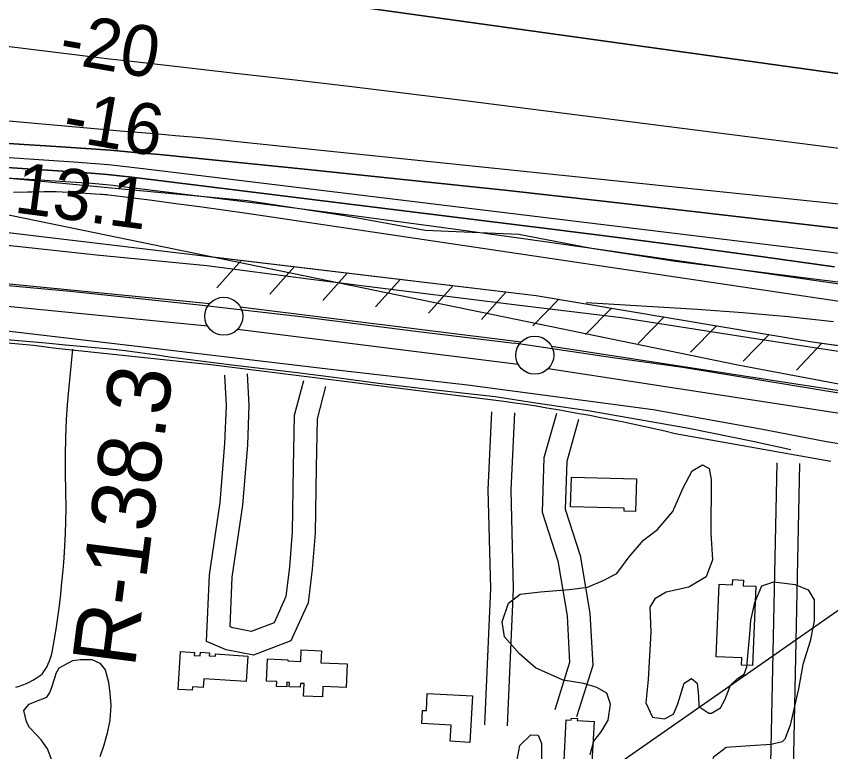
# Model space of a CAD drawing. Extents: x 3508733 to 3546731, y 546897 to 572481.
# Drawn here: x 3524246 to 3525316, y 562766 to 563733 of the extents above; entities that cross this region are included whole.
import ezdxf

# ---------------------------------------------------------------- set-up
doc = ezdxf.new("R2010")
doc.units = 0
for name, color, linetype in [('V-BLDG-OTLN', 7, 'Continuous'), ('V-FLOD-BASE', 7, 'Continuous'), ('V-LEVE-TOET', 7, 'Continuous'), ('V-RIVR-EDGE', 7, 'Continuous'), ('V-RIVR-FERY', 7, 'Continuous'), ('V-RIVR-RANG', 7, 'Continuous'), ('V-RIVR-RANG-IDEN', 7, 'Continuous'), ('V-ROAD-CNTR', 7, 'Continuous'), ('V-RRAP-FSHR', 7, 'Continuous'), ('V-SITE-VEGE', 7, 'Continuous'), ('V-SURV-LINE', 7, 'Continuous'), ('V-TOPO-DPTH', 7, 'Continuous'), ('V-TOPO-MINR', 7, 'Continuous'), ('V-TOPO-SHOR', 7, 'Continuous'), ('V-TOPO-WATR', 7, 'Continuous')]:
    doc.layers.add(name, color=color, linetype=linetype)

msp = doc.modelspace()

# ---------------------------------------------------------------- linework, layer by layer
at = {"layer": 'V-BLDG-OTLN'}
for points in [[(3524975, 563127.2), (3525060.5, 563124.8), (3525059.3, 563082), (3525044, 563082.5), (3525044.1, 563086.2), (3524973.9, 563088.2)], [(3525165.1, 562891), (3525169.2, 562986.3), (3525186.5, 562985.6), (3525186.8, 562992.4), (3525201, 562991.8), (3525200.7, 562984.4), (3525217, 562983.7), (3525212.6, 562879.4), (3525198.2, 562880), (3525198.6, 562889.6)], [(3524549.7, 562892), (3524547.6, 562858.5), (3524492.1, 562861.9), (3524491.4, 562850.8), (3524477.1, 562851.7), (3524476.8, 562847), (3524458.3, 562848.2), (3524461.4, 562898), (3524479.8, 562896.8), (3524479.5, 562892.6), (3524487.4, 562892.1), (3524487.7, 562896.9), (3524499.5, 562896.1), (3524499.2, 562892.1), (3524507.3, 562891.6), (3524507.5, 562894.7)], [(3524575.7, 562888.2), (3524602.6, 562887), (3524602.5, 562885.6), (3524619.4, 562884.9), (3524620.1, 562900), (3524646.6, 562898.8), (3524645.9, 562883.2), (3524680.3, 562881.7), (3524678.9, 562850.4), (3524648.5, 562851.8), (3524647.9, 562838.3), (3524623, 562839.4), (3524623.8, 562855.7), (3524618.9, 562855.9), (3524618.7, 562850.9), (3524604.1, 562851.6), (3524604.4, 562857.4), (3524601.2, 562857.6), (3524601, 562851.3), (3524587.6, 562851.9), (3524587.9, 562858.3), (3524574.4, 562858.9)], [(3524785.6, 562842.8), (3524844.9, 562839.6), (3524841.6, 562778.5), (3524815.8, 562779.9), (3524817, 562801.3), (3524778.5, 562803.4), (3524779.4, 562820.6), (3524784.4, 562820.3)], [(3524964.9, 562745.9), (3524968.1, 562808), (3524974.8, 562807.7), (3524974.9, 562810.3), (3524982.8, 562809.9), (3524982.6, 562807.2), (3525004.7, 562806.1), (3525001.5, 562744)]]:
    msp.add_lwpolyline(points, close=True, dxfattribs=at)
at = {"layer": 'V-FLOD-BASE'}
for points in [[(3524167.5, 563385), (3524316.6, 563371.4), (3524486, 563353.5), (3524623.2, 563337.5), (3524766.6, 563319.1), (3524899.6, 563302.9)], [(3525888.4, 563123.6), (3525831.1, 563143.4), (3525780.5, 563163.1), (3525761.4, 563168.1), (3525723.8, 563174.6), (3525638.9, 563187.8), (3525459.7, 563217), (3525329, 563236.9), (3525121.1, 563271.2), (3525029.4, 563283.8), (3524899.6, 563302.9)]]:
    msp.add_lwpolyline(points, dxfattribs=at)
at = {"layer": 'V-LEVE-TOET'}
for points in [[(3524197.6, 563435.8), (3524351, 563419), (3524496, 563405.1), (3524629.4, 563387.7), (3524762.2, 563370.9), (3524903.3, 563353.4)], [(3524903.3, 563353.4), (3525040.9, 563336.9), (3525222.2, 563308.4), (3525419.9, 563278.3)], [(3524838.6, 563248), (3524647.4, 563270), (3524430.2, 563295.6), (3524214.6, 563321.2)], [(3525460.5, 563149.4), (3525310, 563173.6), (3525223.8, 563190.2), (3525082.2, 563215.6), (3524838.6, 563248)]]:
    msp.add_lwpolyline(points, dxfattribs=at)
at = {"layer": 'V-RIVR-EDGE'}
for points in [[(3524162.8, 563526.8), (3524393.9, 563505.2), (3524549.3, 563490.4), (3524677.1, 563470.9), (3524782.7, 563451.4), (3524905.8, 563446.3), (3525001.2, 563428.1), (3525111.6, 563411)], [(3525111.6, 563411), (3525286.3, 563388.3), (3525381.7, 563376.7)]]:
    msp.add_lwpolyline(points, dxfattribs=at)
at = {"layer": 'V-RIVR-FERY'}
msp.add_lwpolyline([(3524970.1, 562704.4), (3528560.1, 565210.4)], dxfattribs=at)
at = {"layer": 'V-ROAD-CNTR'}
for points in [[(3524245.3, 562851.1), (3524250, 562852.5), (3524254.5, 562854.1), (3524259, 562855.9), (3524263.4, 562858), (3524267.6, 562860.2), (3524271.8, 562862.7), (3524275.9, 562865.4), (3524279.8, 562868.2), (3524282.1, 562871.5), (3524284.2, 562874.8), (3524286.1, 562878.3), (3524287.8, 562881.9), (3524289.4, 562885.5), (3524290.7, 562889.3), (3524291.9, 562893.1), (3524292.8, 562897), (3524295.6, 562912.1), (3524298.1, 562927.3), (3524300.3, 562942.6), (3524302.4, 562957.8), (3524304.1, 562973.1), (3524305.7, 562988.5), (3524307.2, 563004.6), (3524308.5, 563020.7), (3524309.5, 563036.9), (3524310.3, 563053.1), (3524310.8, 563069.2), (3524311.1, 563085.4), (3524310.7, 563108.9), (3524310.5, 563132.3), (3524310.5, 563155.7), (3524310.9, 563179.2), (3524311.5, 563202.6), (3524313, 563222.1), (3524314.8, 563241.5), (3524320.1, 563295)], [(3524886.2, 563226.5), (3524501.3, 563274.7), (3524297.9, 563296.2)], [(3524651.9, 563246.3), (3524640.8, 563203.8), (3524639.6, 563139.5), (3524638.2, 563053.6), (3524634.6, 563006.1), (3524629.3, 562961.9), (3524606.5, 562911.9), (3524557.2, 562893), (3524521.4, 562899.9), (3524495.6, 562910.9), (3524499.5, 562998.5), (3524513.4, 563093.5), (3524519.8, 563171.1), (3524521.8, 563221.1), (3524519.5, 563261.2)], [(3524622.9, 563253.8), (3524610.9, 563207.9), (3524609.6, 563140.1), (3524608.2, 563055), (3524604.7, 563009), (3524600, 562970.1), (3524584.3, 562935.6), (3524554.4, 562924.1), (3524530.2, 562928.8), (3524526.5, 562930.3), (3524529.4, 562995.6), (3524543.3, 563090.1), (3524549.7, 563169.3), (3524551.8, 563221.4), (3524549.5, 563262.9)], [(3524870, 563212.9), (3524865.2, 563110.9), (3524868.5, 562980.6), (3524860.7, 562801.5)], [(3524900, 563211.5), (3524895.2, 563110.5), (3524898.5, 562980.3), (3524890.7, 562800.2)], [(3524955.2, 563210.7), (3524938.9, 563152.2), (3524936.5, 563080.9), (3524957.1, 563016.9), (3524969.3, 562944.7), (3524972.6, 562883.4), (3524953, 562821.2)], [(3524984.1, 563202.6), (3524968.8, 563147.6), (3524966.7, 563085.1), (3524986.3, 563024.1), (3524999.2, 562948.1), (3525002.9, 562879.6), (3524981.6, 562812.2)], [(3525315.5, 563147.4), (3525111.4, 563184.1)], [(3525244.6, 563145.7), (3525222.9, 562106.2)], [(3525274.6, 563145.1), (3525252.9, 562105.6)]]:
    msp.add_lwpolyline(points, dxfattribs=at)
for centre, radius, start, end in [((3524170.1, 562377.6), 927.5, 82.079, 91.8281), ((3524530.1, 560714.9), 2536.7, 76.7534, 81.9301)]:
    msp.add_arc(centre, radius, start, end, dxfattribs=at)
at = {"layer": 'V-RRAP-FSHR'}
for p, q in [((3524541.7, 563412), (3524509.2, 563375.6)), ((3524611.2, 563403.7), (3524578.7, 563367.3)), ((3524680.7, 563395.4), (3524648.2, 563359)), ((3524750.3, 563387.1), (3524717.7, 563350.7)), ((3524819.8, 563378.8), (3524787.2, 563342.4)), ((3524889.3, 563370.5), (3524856.7, 563334.1)), ((3524958.6, 563360.8), (3524924.3, 563326)), ((3525027.6, 563349.2), (3524993.3, 563314.4)), ((3525096.6, 563337.6), (3525062.4, 563302.8)), ((3525165.7, 563326), (3525131.4, 563291.2)), ((3525234.7, 563314.4), (3525200.4, 563279.6)), ((3525303.8, 563303.2), (3525270.4, 563267.5))]:
    msp.add_line(p, q, dxfattribs=at)
for points in [[(3523475.5, 563626.1), (3524086.4, 563502.4), (3525193.3, 563274.6), (3526957.5, 562942.6), (3528202.6, 562690.4), (3529085.9, 562552.3), (3529836.5, 562463.4), (3529988.5, 562444.1), (3530121.4, 562433.3), (3530591.9, 562422.1), (3531229.9, 562384.2)], [(3523966.7, 563480.5), (3524928.8, 563365.8), (3525288.4, 563305.4), (3525871.3, 563221.9)], [(3524485.7, 563418.7), (3524928.8, 563365.8), (3525288.4, 563305.4), (3525363.7, 563294.6)]]:
    msp.add_lwpolyline(points, dxfattribs=at)
at = {"layer": 'V-SITE-VEGE'}
for points in [[(3524999.4, 562762.5), (3525004.3, 562780.3), (3525014.1, 562792.5), (3525023.1, 562807.5), (3525026.1, 562828.7), (3525021.4, 562843.1), (3525008.5, 562850.8), (3524991.4, 562855.8), (3524964, 562860.2), (3524927.9, 562876.3), (3524906.8, 562895), (3524887.2, 562917.1), (3524884, 562937), (3524892.4, 562961.6), (3524907.6, 562973.1), (3524934.4, 562976.3), (3524972.1, 562979.3), (3524996.1, 562982.5), (3525016.8, 562991.2), (3525034.7, 563000.6), (3525050.7, 563022.4), (3525069.4, 563044.1), (3525088, 563058.3), (3525108.1, 563082.1), (3525121.5, 563112.8), (3525133.4, 563135.3), (3525147.1, 563143.4), (3525156, 563138.5), (3525158.6, 563124.1), (3525157.9, 563053.5), (3525160.3, 563018.5), (3525151.8, 562996), (3525129.1, 562982.5), (3525099.5, 562976), (3525084.4, 562967.2), (3525078.1, 562956.3), (3525079.1, 562923.4), (3525075.7, 562861.1), (3525072.7, 562830.3), (3525081.4, 562811.7), (3525097.1, 562809.5), (3525108.9, 562815.5), (3525114.5, 562829.2), (3525123, 562856.5), (3525132.6, 562862.6), (3525140.1, 562856.3), (3525142, 562839.2), (3525142.5, 562825.5), (3525155.5, 562817.1), (3525158.9, 562817.1), (3525170.6, 562823.8), (3525176.9, 562835.4), (3525183.9, 562853.8), (3525192.9, 562862.6), (3525201.9, 562868), (3525205.4, 562877.6), (3525209.3, 562920.7), (3525210.8, 562938.5), (3525215.9, 562962.4), (3525225, 562984.3), (3525240.8, 562989.6), (3525268.9, 562985.9), (3525285.9, 562978.9), (3525294, 562965.8), (3525293.8, 562938.4), (3525288.7, 562911.7), (3525278.8, 562880.9)], [(3524255.8, 562820.3), (3524262.7, 562828.9), (3524268.8, 562831.2), (3524285.7, 562837.9), (3524289.5, 562843), (3524291.5, 562848.3), (3524296.9, 562864.7), (3524298.3, 562869.6), (3524301.9, 562876.3), (3524320, 562886.1), (3524329.5, 562887.2), (3524345.1, 562887.6), (3524355.6, 562882.8), (3524362.4, 562874), (3524366.7, 562857.7), (3524368.5, 562843.1), (3524370.1, 562827.1), (3524368.7, 562807.9), (3524365.2, 562790.6), (3524360.6, 562774.8), (3524355.3, 562759.3)], [(3525278.8, 562880.9), (3525273, 562848.8), (3525262.2, 562800.9), (3525255.2, 562782.5), (3525251.7, 562779.1), (3525237.3, 562775.8), (3525209.9, 562774.1), (3525178.3, 562771.6), (3525161, 562758.8), (3525158.8, 562741.7), (3525160.7, 562721.1), (3525153, 562710.9)], [(3524301.3, 562732.4), (3524286.7, 562770.1), (3524278.5, 562781.9), (3524272.5, 562788.5), (3524263.3, 562798.1), (3524259, 562805.4), (3524255.8, 562820.3)], [(3524900.5, 562739.5), (3524907, 562774.4), (3524921.5, 562788.6), (3524931.1, 562787.9), (3524935.8, 562776.9), (3524935.5, 562750.8)]]:
    msp.add_lwpolyline(points, dxfattribs=at)
at = {"layer": 'V-SURV-LINE'}
for points in [[(3524044.7, 563400), (3524499.9, 563355.3)], [(3524497, 563325.5), (3524041.8, 563370.1)], [(3524540, 563350.8), (3524908.8, 563304.7)], [(3524905.1, 563274.9), (3524536.3, 563321.1)], [(3524948.8, 563299.1), (3525449.1, 563222.1)], [(3525444.5, 563192.5), (3524944.3, 563269.5)]]:
    msp.add_lwpolyline(points, dxfattribs=at)
for centre in [(3524518.3, 563338.4), (3524926.8, 563287.3)]:
    msp.add_circle(centre, 25, dxfattribs=at)
at = {"layer": 'V-TOPO-DPTH'}
for points in [[(3527132.9, 563346), (3527030.4, 563368), (3526927.8, 563389.4), (3526765.4, 563422.3), (3526743.9, 563426.5), (3526722.4, 563430.7), (3526700.8, 563434.6), (3526679.3, 563438.5), (3526263.8, 563510.5), (3526143.9, 563531), (3526023.9, 563551.1), (3525903.8, 563570.5), (3525783.6, 563589.6), (3525572.8, 563622.3), (3525558, 563624.6), (3525543.1, 563626.8), (3525528.2, 563629), (3525513.4, 563631.1), (3524585.1, 563761)], [(3524585.1, 563761), (3525513.4, 563631.1), (3525528.2, 563629), (3525543.1, 563626.8), (3525558, 563624.6), (3525572.8, 563622.3), (3525783.6, 563589.6), (3525903.8, 563570.5), (3526023.9, 563551.1), (3526143.9, 563531), (3526263.8, 563510.5), (3526679.3, 563438.5), (3526700.8, 563434.6), (3526722.4, 563430.7), (3526743.9, 563426.5), (3526765.4, 563422.3), (3526927.8, 563389.4), (3527030.4, 563368), (3527132.9, 563346)], [(3524189.7, 563698.6), (3524254.7, 563690.8), (3524368, 563676.9), (3524376.3, 563675.9), (3524384.6, 563674.9), (3524392.9, 563674), (3524401.2, 563673), (3524533.7, 563658), (3524608.3, 563649.4), (3524682.8, 563640.6), (3524757.3, 563631.5), (3524831.8, 563622.2), (3525494.6, 563537.8)], [(3524189.7, 563698.6), (3524254.7, 563690.8), (3524368, 563676.9), (3524376.3, 563675.9), (3524384.6, 563674.9), (3524392.9, 563674), (3524401.2, 563673), (3524533.7, 563658), (3524608.3, 563649.4), (3524682.8, 563640.6), (3524757.3, 563631.5), (3524831.8, 563622.2), (3525494.6, 563537.8)], [(3525482.2, 563436), (3525146.2, 563475), (3525016.8, 563489.7), (3524887.4, 563504.1), (3524758, 563517.8), (3524628.5, 563531.1), (3524433.8, 563550.8), (3524401.6, 563553.8), (3524369.4, 563556.6), (3524337.1, 563559.1), (3524304.9, 563561.3), (3523827.2, 563591.5)], [(3523827.2, 563591.5), (3524304.9, 563561.3), (3524337.1, 563559.1), (3524369.4, 563556.6), (3524401.6, 563553.8), (3524433.8, 563550.8), (3524628.5, 563531.1), (3524758, 563517.8), (3524887.4, 563504.1), (3525016.8, 563489.7), (3525146.2, 563475), (3525482.2, 563436)], [(3525320.3, 563403.6), (3525226.8, 563416.6), (3525133.2, 563429.2), (3525039.6, 563441.4), (3524945.9, 563453.2), (3524397.3, 563521.1), (3524381.3, 563523), (3524365.3, 563524.7), (3524349.2, 563526), (3524333.1, 563527.3), (3524160.3, 563538.9)], [(3525320.3, 563403.6), (3525226.8, 563416.6), (3525133.2, 563429.2), (3525039.6, 563441.4), (3524945.9, 563453.2), (3524397.3, 563521.1), (3524381.3, 563523), (3524365.3, 563524.7), (3524349.2, 563526), (3524333.1, 563527.3), (3524160.3, 563538.9)], [(3524242, 563501.6), (3524260.6, 563502), (3524265.8, 563502.1), (3524281.9, 563502.3), (3524297.9, 563502.2), (3524313.9, 563501.7), (3524329.9, 563500.8), (3524356.3, 563499.1), (3524359.1, 563498.8), (3524361.9, 563498.6), (3524364.7, 563498.3), (3524367.5, 563498), (3524424.1, 563490.8), (3524455.2, 563486.7), (3524486.3, 563482.6), (3524517.4, 563478.2), (3524548.4, 563473.7), (3525468.7, 563337.3)]]:
    msp.add_lwpolyline(points, dxfattribs=at)
at = {"layer": 'V-TOPO-MINR'}
for points in [[(3524585.1, 563761), (3525513.4, 563631.1), (3525528.2, 563629), (3525543.1, 563626.8), (3525558, 563624.6), (3525572.8, 563622.3), (3525783.6, 563589.6), (3525903.8, 563570.5), (3526023.9, 563551.1), (3526143.9, 563531), (3526263.8, 563510.5), (3526679.3, 563438.5), (3526700.8, 563434.6), (3526722.4, 563430.7), (3526743.9, 563426.5), (3526765.4, 563422.3), (3526927.8, 563389.4), (3527030.4, 563368), (3527132.9, 563346)], [(3524189.7, 563698.6), (3524254.7, 563690.8), (3524368, 563676.9), (3524376.3, 563675.9), (3524384.6, 563674.9), (3524392.9, 563674), (3524401.2, 563673), (3524533.7, 563658), (3524608.3, 563649.4), (3524682.8, 563640.6), (3524757.3, 563631.5), (3524831.8, 563622.2), (3525494.6, 563537.8)], [(3524220.5, 563596.4), (3524363.4, 563583.8), (3524368.1, 563583.4), (3524372.8, 563583), (3524377.4, 563582.6), (3524382.1, 563582.2), (3524427.4, 563578.5), (3524454.7, 563576.1), (3524482, 563573.6), (3524509.2, 563571), (3524536.5, 563568.3), (3525453, 563472.9)], [(3523827.2, 563591.5), (3524304.9, 563561.3), (3524337.1, 563559.1), (3524369.4, 563556.6), (3524401.6, 563553.8), (3524433.8, 563550.8), (3524628.5, 563531.1), (3524758, 563517.8), (3524887.4, 563504.1), (3525016.8, 563489.7), (3525146.2, 563475), (3525482.2, 563436)], [(3524039.4, 563560.3), (3524321.5, 563541.4), (3524344.2, 563539.7), (3524366.9, 563537.7), (3524389.6, 563535.4), (3524412.2, 563532.8), (3525495.5, 563400.7)], [(3524201.8, 563521.9), (3524255.8, 563519.1), (3524344.7, 563513.2), (3524354.1, 563512.4), (3524363.6, 563511.6), (3524373, 563510.6), (3524382.4, 563509.5), (3524580.6, 563484.7), (3524689, 563470.8), (3524797.4, 563456.5), (3524905.7, 563441.5), (3525014, 563426.2), (3525460.5, 563361.8)], [(3524242, 563501.6), (3524260.6, 563502), (3524265.8, 563502.1), (3524281.9, 563502.3), (3524297.9, 563502.2), (3524313.9, 563501.7), (3524329.9, 563500.8), (3524356.3, 563499.1), (3524359.1, 563498.8), (3524361.9, 563498.6), (3524364.7, 563498.3), (3524367.5, 563498), (3524424.1, 563490.8), (3524455.2, 563486.7), (3524486.3, 563482.6), (3524517.4, 563478.2), (3524548.4, 563473.7), (3525468.7, 563337.3)], [(3524994.5, 563356.4), (3525140.1, 563347.7), (3525199.9, 563343.4), (3525259.6, 563338.2), (3525319.2, 563331.7)]]:
    msp.add_lwpolyline(points, dxfattribs=at)
at = {"layer": 'V-TOPO-SHOR'}
for points in [[(3524232.9, 563307.8), (3524258.7, 563305.7), (3524284.5, 563303.4), (3524310.2, 563300.9), (3524329.9, 563299.3), (3524349.4, 563297.6), (3524369, 563295.6), (3524388.6, 563293.4), (3524408.1, 563290.9)], [(3524408.1, 563290.9), (3524427.6, 563288.1), (3524447, 563285.2), (3524487.9, 563279.8), (3524528.9, 563274.6), (3524569.9, 563269.7), (3524611, 563265), (3524666.2, 563257.8), (3524721.5, 563250.7), (3524776.9, 563243.9), (3524874.6, 563233.2)], [(3524874.6, 563233.2), (3524925.3, 563225.1), (3524997.1, 563214.8), (3525129.1, 563191.5), (3525213.2, 563174.2), (3525263.1, 563163.4)]]:
    msp.add_lwpolyline(points, dxfattribs=at)
at = {"layer": 'V-TOPO-WATR'}
msp.add_lwpolyline([(3524160.3, 563538.9), (3524333.1, 563527.3), (3524349.2, 563526), (3524365.3, 563524.7), (3524381.3, 563523), (3524397.3, 563521.1), (3524945.9, 563453.2), (3525039.6, 563441.4), (3525133.2, 563429.2), (3525226.8, 563416.6), (3525320.3, 563403.6)], dxfattribs=at)

# ---------------------------------------------------------------- texts
at = {"layer": 'V-RIVR-RANG'}
for s, rotation, p in [('-20', 350.1392, (3524299.9, 563672.6)), ('-16', 350.1392, (3524304.5, 563570.3)), ('13.1', 352.5183, (3524241.5, 563475))]:
    msp.add_text(s, height=67, rotation=rotation, dxfattribs=at).set_placement(p)
at = {"layer": 'V-RIVR-RANG-IDEN'}
msp.add_text('R-138.3', height=83, rotation=82.6569, dxfattribs=at).set_placement((3524401.2, 562875.4))

doc.saveas('drawing.dxf')
